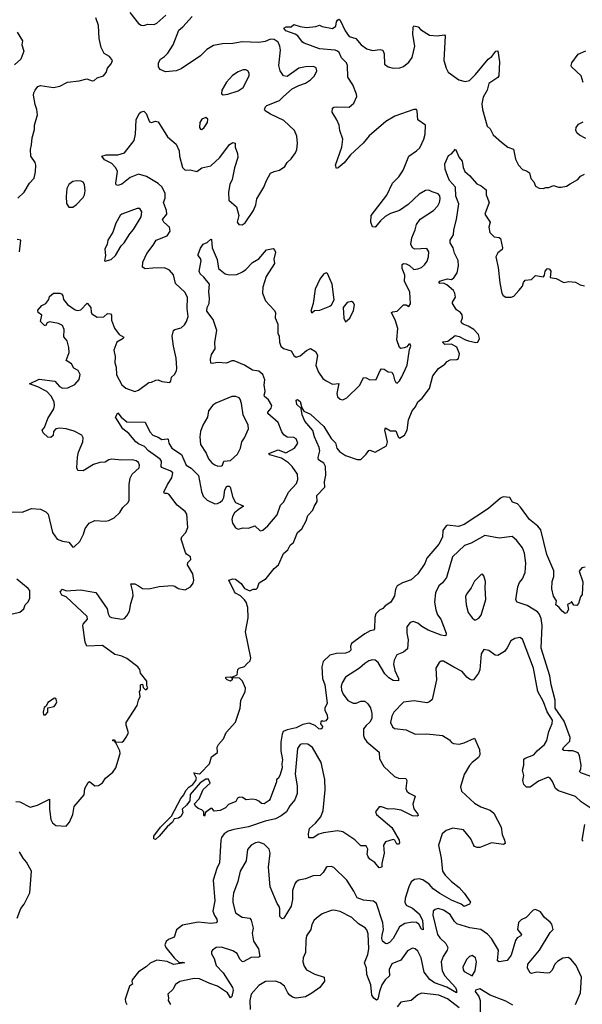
# Model space of a CAD drawing. Extents: x 1603745 to 1745082, y 385868 to 533966.
# Tile 472 of 646: x 1708935 to 1713288, y 467176 to 474790. Entities that reach past the tile are written whole.
import ezdxf

# ---------------------------------------------------------------- set-up
doc = ezdxf.new("R2010")
doc.units = 0

msp = doc.modelspace()

# ---------------------------------------------------------------- linework, layer by layer
at = {"layer": '0CON20XD'}
for points in [[(1708875, 470984.3), (1708955, 470982), (1709025, 471010), (1709095, 471004.2), (1709136.7, 470985), (1709156.2, 470965), (1709187.5, 470825), (1709225, 470772.9), (1709265, 470757.1), (1709315, 470750), (1709345, 470710), (1709355, 470712.5), (1709400, 470755), (1709429.5, 470810.5), (1709442, 470855), (1709472, 470895), (1709515, 470918.1), (1709595, 470911.4), (1709625, 470917.1), (1709665, 470938.6), (1709710.2, 470979.8), (1709732.6, 471017.4), (1709774.5, 471055), (1709783.1, 471075), (1709782.3, 471195), (1709790, 471245), (1709805.4, 471274.6), (1709859.5, 471325), (1709862.5, 471345), (1709852.9, 471365), (1709835, 471378.5), (1709805, 471387.1), (1709725, 471384.4), (1709645, 471392.2), (1709625, 471387.1), (1709595, 471367.8), (1709555, 471364.6), (1709505, 471350), (1709425, 471301.2), (1709384, 471304), (1709376.2, 471325), (1709382.2, 471407.8), (1709390.5, 471445), (1709422.7, 471525), (1709425.7, 471555), (1709415, 471576), (1709355, 471608.1), (1709295, 471625.6), (1709245, 471631.9), (1709215, 471625.6), (1709197.5, 471605), (1709195, 471572.9), (1709175, 471559.7), (1709152.1, 471562.1), (1709117.3, 471595), (1709108.9, 471615), (1709127.3, 471635), (1709151.5, 471705), (1709198.5, 471781.5), (1709204.7, 471805.3), (1709202.2, 471835), (1709178.3, 471878.3), (1709143.6, 471913.6), (1709075, 471951.8), (1709010, 471975), (1709085, 472009.2), (1709205.4, 471995.4), (1709242.4, 471952.4), (1709265, 471940), (1709306.8, 471943.2), (1709360.6, 471969.4), (1709393.8, 472006.2), (1709401.5, 472045), (1709387.3, 472077.3), (1709354, 472095), (1709335, 472127.1), (1709294.4, 472154.4), (1709316.5, 472215), (1709315.5, 472255.5), (1709301.1, 472305), (1709276.2, 472336.2), (1709280, 472395), (1709265.4, 472425), (1709235, 472440), (1709165, 472454.2), (1709146.2, 472445), (1709135, 472423.3), (1709125, 472427.5), (1709096.7, 472456.7), (1709105.8, 472505), (1709078, 472525), (1709075, 472542.5), (1709105, 472580), (1709137.5, 472595), (1709160, 472625), (1709165, 472650), (1709196.4, 472673.6), (1709245, 472674.4), (1709258.7, 472668.7), (1709269.1, 472655), (1709274.6, 472624.6), (1709305, 472586), (1709365, 472545.8), (1709385, 472541.2), (1709407.5, 472545), (1709456.9, 472596.9), (1709484.6, 472565), (1709486.8, 472526.8), (1709494, 472515), (1709535, 472488.6), (1709585, 472493.1), (1709615, 472518.8), (1709638.6, 472515), (1709645.4, 472505), (1709644.6, 472465), (1709668.5, 472405), (1709705, 472356.5), (1709740, 472335), (1709734.3, 472325), (1709686.9, 472295), (1709662.7, 472235), (1709673.6, 472185), (1709670.5, 472135), (1709682.3, 472102.3), (1709684.2, 472044.2), (1709724.6, 471965), (1709755, 471940.4), (1709825, 471913.5), (1709855, 471925.6), (1709935, 471983.3), (1709955, 471985.9), (1709987.5, 472002.5), (1710005, 472003.9), (1710035, 471991.1), (1710096.4, 471983.6), (1710105.5, 471994.5), (1710110, 472025), (1710133.4, 472046.6), (1710148.1, 472075), (1710151.9, 472095), (1710146.6, 472173.4), (1710124.2, 472265), (1710113.3, 472343.3), (1710125, 472385.4), (1710135, 472393.2), (1710183.8, 472406.2), (1710210.2, 472429.8), (1710225.7, 472455), (1710238.5, 472495), (1710229.6, 472555), (1710232.2, 472645), (1710211.3, 472681.3), (1710139.7, 472749.7), (1710126, 472816), (1710095, 472852.2), (1710055, 472869.6), (1709965, 472868.2), (1709905, 472862.5), (1709884.3, 472875), (1709888.6, 472915), (1709917.6, 472982.4), (1709967.8, 473045), (1709990.8, 473085), (1710075, 473118), (1710100, 473155), (1710095, 473186.2), (1710050, 473225), (1710039.4, 473245), (1710074.4, 473285.6), (1710070.4, 473315), (1710048.2, 473375), (1710061.6, 473408.4), (1710060, 473445), (1710036.4, 473495), (1710005, 473523.3), (1709915, 473578), (1709855, 473596), (1709790.2, 473569.8), (1709725, 473518.1), (1709695, 473508), (1709682.3, 473512.3), (1709679.2, 473525), (1709691.9, 473615), (1709679.6, 473645), (1709648.8, 473678.8), (1709592, 473705), (1709570, 473735), (1709605, 473745.7), (1709695, 473744.6), (1709745, 473761.2), (1709821.2, 473855), (1709830.9, 473905), (1709836, 474015), (1709860, 474065), (1709875, 474078), (1709895, 474082), (1709914.4, 474064.4), (1709940.2, 474000.2), (1709955, 473994.2), (1709985, 474003.8), (1710005, 473998.8), (1710078.8, 473885), (1710145, 473828), (1710167.5, 473775), (1710171.8, 473735), (1710195, 473646.2), (1710215, 473625.6), (1710255, 473627.5), (1710305, 473615.6), (1710345, 473643.3), (1710415, 473659.5), (1710482.5, 473725), (1710558.8, 473825), (1710585, 473840), (1710602.5, 473835), (1710602.5, 473805), (1710620, 473755), (1710622.2, 473725), (1710596, 473644), (1710578.8, 473555), (1710561.2, 473515), (1710549.2, 473455), (1710553, 473393), (1710611.4, 473341.4), (1710629.4, 473275), (1710617.5, 473225), (1710630, 473205), (1710655, 473202.5), (1710680.3, 473219.7), (1710742.9, 473315), (1710762.3, 473357.7), (1710770.8, 473405), (1710825, 473493.3), (1710844, 473545), (1710875, 473602.5), (1710903.6, 473616.4), (1710944.2, 473625.8), (1710986.4, 473653.6), (1711004.6, 473685.4), (1711036.4, 473713.6), (1711069.7, 473760.3), (1711080, 473785), (1711084.4, 473835), (1711078.7, 473888.7), (1711061.7, 473931.7), (1710979.8, 474009.8), (1710875, 474059.2), (1710835, 474083.8), (1710830, 474095), (1710836.2, 474115), (1710846.7, 474125), (1710945, 474165.7), (1710975.4, 474194.6), (1711044.3, 474255.7), (1711095, 474282), (1711145, 474298.6), (1711183.8, 474325), (1711215, 474356.2), (1711234.2, 474395), (1711227.5, 474417.5), (1711207.5, 474427.5), (1711145, 474424.4), (1711095, 474414.3), (1711005, 474351.2), (1710975, 474356.2), (1710950, 474395), (1710940.9, 474435), (1710951.8, 474555), (1710948.5, 474585), (1710935, 474615.6), (1710905, 474636.9), (1710875, 474638.8), (1710835, 474621.9), (1710785, 474613.1), (1710655, 474619.5), (1710585, 474605.6), (1710505, 474602.9), (1710435, 474589.2), (1710381.7, 474558.3), (1710335, 474509.2), (1710185, 474408.8), (1710145, 474394), (1710063.9, 474386.1), (1710021.2, 474405), (1710008.8, 474425), (1710008.8, 474455), (1710023.8, 474485), (1710055, 474504), (1710080.3, 474529.7), (1710123.1, 474595), (1710165, 474709.2), (1710196.6, 474733.4), (1710268.9, 474815)], [(1709788.1, 474845), (1709855, 474761.2), (1709875, 474746.2), (1709895, 474743.8), (1709925, 474756.2), (1709975, 474751.9), (1709995, 474762.9), (1710065.7, 474825)], [(1708904.3, 468744.3), (1708935, 468741.2), (1709015, 468700.8), (1709072.5, 468715), (1709165, 468762.5), (1709164.5, 468685), (1709174.6, 468605), (1709188.6, 468578.6), (1709215, 468559.4), (1709295, 468553.1), (1709320, 468585), (1709345, 468643.8), (1709355.5, 468704.5), (1709434.2, 468795.8), (1709439.4, 468845), (1709465, 468891.2), (1709475, 468897.5), (1709515, 468865.5), (1709545, 468867.5), (1709575, 468888.1), (1709598.9, 468925), (1709655, 468970.6), (1709678.9, 469005), (1709713.1, 469115), (1709709.4, 469135), (1709678.8, 469198.8), (1709670, 469210), (1709655, 469214), (1709655, 469220), (1709665, 469220), (1709676.2, 469206.2), (1709725, 469202.9), (1709738.7, 469211.3), (1709759.8, 469240.2), (1709776.9, 469275), (1709758.9, 469335), (1709759.4, 469355), (1709843.8, 469485), (1709853.6, 469526.4), (1709867.5, 469555), (1709862.5, 469595), (1709870, 469605), (1709870, 469645), (1709885, 469650), (1709890, 469625), (1709905, 469610), (1709915, 469610), (1709927, 469623), (1709918.3, 469638.3), (1709917.5, 469675), (1709870, 469735), (1709863.3, 469765), (1709850, 469785), (1709765, 469848.9), (1709725, 469868.5), (1709694.6, 469874.6), (1709671.9, 469881.9), (1709575, 469950.8), (1709453.3, 469945), (1709441.2, 469975), (1709424.2, 470105), (1709426, 470115), (1709460, 470155), (1709456, 470175), (1709295, 470327.5), (1709260.3, 470340.3), (1709247.5, 470365), (1709265, 470386.7), (1709295, 470373.8), (1709405, 470380), (1709525, 470359.2), (1709612.3, 470235), (1709618.8, 470195), (1709629.6, 470175), (1709645, 470166.8), (1709725, 470152.9), (1709745, 470160), (1709765, 470178.6), (1709785.5, 470215), (1709794.6, 470275), (1709812.5, 470335), (1709810.6, 470365), (1709794, 470426), (1709825, 470428), (1709855, 470411.2), (1709885, 470392), (1709935, 470388), (1710013.9, 470406.1), (1710115, 470413.3), (1710135, 470408.8), (1710161.2, 470391.2), (1710215, 470381.2), (1710255.4, 470404.6), (1710277, 470433), (1710282.5, 470455), (1710275.6, 470505), (1710232.9, 470575), (1710235, 470592.5), (1710258, 470615), (1710256, 470635), (1710225.7, 470655.7), (1710218.3, 470668.3), (1710182.9, 470772.9), (1710188.8, 470791.2), (1710221.1, 470825), (1710236.6, 470863.4), (1710227.3, 470965), (1710216, 470986), (1710153.8, 471035), (1710089.6, 471119.6), (1710075, 471126.4), (1710055, 471124.4), (1710050, 471135), (1710078.7, 471195), (1710112.7, 471247.3), (1710118.8, 471285), (1710105, 471299.6), (1710035, 471327.5), (1710028.6, 471335), (1710030.9, 471375), (1710022, 471392), (1709930.4, 471455), (1709899.6, 471489.6), (1709855, 471508.5), (1709832.5, 471525), (1709779.7, 471589.7), (1709732, 471625), (1709676.7, 471715), (1709695, 471750), (1709720.8, 471715), (1709765, 471680), (1709905, 471676.2), (1709942.3, 471602.3), (1709965, 471575.7), (1710005, 471561.5), (1710035, 471542.9), (1710075, 471548.8), (1710082.5, 471545), (1710090, 471515), (1710111.9, 471475), (1710186.2, 471426.2), (1710223.2, 471345), (1710260.7, 471320.7), (1710318.5, 471265), (1710341.9, 471141.9), (1710355.6, 471105), (1710385, 471074.5), (1710445, 471045.6), (1710465, 471047.8), (1710485, 471058.5), (1710504.4, 471075), (1710515, 471094.2), (1710521.2, 471155), (1710538.6, 471181.4), (1710555, 471183.1), (1710563.5, 471173.5), (1710585, 471096), (1710605, 471055.7), (1710665, 471030), (1710665, 471024.4), (1710635, 471008.1), (1710598.1, 470975), (1710582.4, 470947.6), (1710577.3, 470925), (1710581.2, 470895), (1710605, 470859.2), (1710625, 470850), (1710665, 470860.6), (1710705, 470856.9), (1710755, 470875.6), (1710795, 470837.5), (1710815, 470843.1), (1710854.5, 470875), (1710928.2, 470961.8), (1710952.7, 471035), (1710978.9, 471061.1), (1711013.8, 471135), (1711076.9, 471203.1), (1711088, 471235), (1711084.5, 471274.5), (1711041.8, 471335), (1711015, 471362.1), (1710959.3, 471399.3), (1710870, 471425), (1710862.5, 471435), (1710935, 471463.1), (1710995, 471439.6), (1711060.8, 471475), (1711088.1, 471515), (1711075, 471547.5), (1711055, 471558.8), (1711005, 471561.5), (1710978.3, 471578.3), (1710962.4, 471602.4), (1710935, 471674.3), (1710854.3, 471745), (1710854.3, 471755), (1710881.1, 471785), (1710886.1, 471805), (1710860.1, 471850.1), (1710830, 471875), (1710826.2, 471885), (1710833.4, 471915), (1710827.6, 471965), (1710830.8, 472005), (1710816.8, 472046.8), (1710785, 472071.2), (1710735, 472078.5), (1710675, 472117.8), (1710595, 472150.6), (1710575, 472152.2), (1710535, 472132.5), (1710465, 472138), (1710425, 472130), (1710413.8, 472133.8), (1710410.8, 472165), (1710418.7, 472201.3), (1710448, 472245), (1710444.2, 472295), (1710459.4, 472385), (1710430.6, 472470.6), (1710382.7, 472535), (1710385.4, 472564.6), (1710401.8, 472595), (1710404.6, 472635.4), (1710399.4, 472685), (1710402.7, 472745), (1710359.5, 472799.5), (1710330.6, 472825), (1710324.6, 472845), (1710338.2, 472925), (1710333.4, 472943.4), (1710316.2, 472965), (1710316.2, 472975), (1710335, 473023.3), (1710355, 473053.3), (1710385, 473067.5), (1710415, 473092.5), (1710419.3, 473089.3), (1710423.9, 473026.1), (1710463.8, 472935), (1710471.8, 472865), (1710524.6, 472824.6), (1710555, 472817.3), (1710615, 472820), (1710659.4, 472840.6), (1710685, 472857.1), (1710735, 472912.9), (1710785, 472940.8), (1710845, 473010), (1710895, 473020), (1710910, 473005), (1710913, 472993), (1710902.1, 472937.9), (1710905.6, 472904.4), (1710843.1, 472805), (1710815, 472722.5), (1710812.5, 472675), (1710836, 472615), (1710905, 472544), (1710913.3, 472525), (1710912.5, 472485), (1710932, 472435), (1710931.1, 472365), (1710942, 472342), (1710943.8, 472295), (1710955.4, 472265.4), (1710975, 472247.1), (1711035, 472228.9), (1711055, 472193.3), (1711075, 472180.8), (1711105, 472189.1), (1711155, 472231.5), (1711185, 472245.8), (1711224.2, 472224.2), (1711238, 472195), (1711225.7, 472115), (1711245.8, 472065), (1711279.2, 472015), (1711305, 471996), (1711355, 471971.9), (1711405, 471977.5), (1711387.7, 471897.7), (1711395, 471872.5), (1711413.9, 471853.9), (1711435, 471851.2), (1711466.2, 471865), (1711565.6, 471964.4), (1711595, 472022.5), (1711615, 472019.5), (1711645, 472004.2), (1711692.3, 472007.7), (1711723, 472077), (1711735, 472090.5), (1711755, 472088.1), (1711785, 472066.9), (1711815, 472063.1), (1711825.4, 472045), (1711834.6, 472004.6), (1711844.4, 471984.4), (1711855, 471980), (1711873.4, 471996.6), (1711891.7, 472028.3), (1711931.7, 472118.3), (1711950.7, 472239.3), (1711962, 472265), (1711955, 472281.2), (1711945, 472280), (1711929.8, 472260.2), (1711908.7, 472251.3), (1711885, 472246), (1711873.9, 472253.9), (1711853.4, 472315), (1711861.3, 472401.3), (1711842.1, 472462.1), (1711812.5, 472525), (1711818.3, 472531.7), (1711856, 472535), (1711905, 472584.4), (1711924.2, 472584.2), (1711945, 472572.5), (1711958.3, 472591.7), (1711954.3, 472685), (1711913.1, 472765), (1711914.6, 472815), (1711895.4, 472865), (1711894.6, 472895.4), (1711905, 472904.2), (1711925, 472902.9), (1711950, 472890), (1711985, 472858), (1712015, 472862), (1712045, 472874.3), (1712066.7, 472893.3), (1712086.9, 472923.1), (1712098.9, 472955), (1712099.4, 472995), (1712085, 473019.2), (1711992.5, 473015), (1711974.4, 473024.4), (1711960.5, 473055), (1711968.1, 473101.9), (1711995.5, 473165), (1712004.4, 473205), (1712032.6, 473247.4), (1712135.8, 473314.2), (1712170.8, 473349.2), (1712183.8, 473375), (1712188.9, 473405), (1712186.8, 473426.8), (1712173.1, 473443.1), (1712125, 473457.9), (1712101.7, 473471.7), (1712075, 473468.9), (1712025, 473440.9), (1711940.2, 473359.8), (1711874.6, 473315.4), (1711805, 473291.8), (1711762.8, 473267.2), (1711725.6, 473235), (1711685, 473186.2), (1711665, 473187.5), (1711650.8, 473225), (1711654.2, 473275), (1711775, 473432.2), (1711818.2, 473525), (1711867.3, 473575), (1711899.8, 473620.2), (1711910, 473645), (1711944.6, 473735.4), (1712005.3, 473774.7), (1712030.7, 473799.3), (1712062.9, 473865), (1712073.1, 473905), (1712074.6, 473974.6), (1712016.3, 474016.3), (1712010, 474085), (1712004.3, 474094.3), (1711985, 474095.5), (1711837.4, 474042.6), (1711767, 474003), (1711638.6, 473891.4), (1711592, 473835), (1711494.2, 473745), (1711445, 473682.9), (1711400, 473645), (1711385, 473640), (1711378.8, 473665), (1711428.1, 473805), (1711435.7, 473865), (1711411.9, 473931.9), (1711405.8, 473975), (1711387.5, 474015), (1711352.9, 474075), (1711354.1, 474105.9), (1711365, 474113.8), (1711385, 474115.7), (1711485, 474114.3), (1711520, 474145), (1711543.1, 474195), (1711541.4, 474215), (1711511.9, 474285), (1711474.4, 474345), (1711470, 474435), (1711462.8, 474455), (1711423.5, 474495), (1711406.4, 474535), (1711395, 474547.4), (1711375, 474555.2), (1711254.8, 474564.8), (1711135, 474608.1), (1711122.5, 474615), (1711087.1, 474665), (1711065, 474678.8), (1710995, 474703.3), (1710978.8, 474725), (1710995.7, 474734.3), (1711035.7, 474734.3), (1711055, 474753.3), (1711105, 474736.5), (1711155, 474730), (1711225, 474737.1), (1711255, 474746.2), (1711275.9, 474735.9), (1711355, 474721.2), (1711379.7, 474740.3), (1711385.9, 474774.1), (1711393.8, 474785)], [(1708920.7, 473409.3), (1708970, 473455), (1709010.8, 473525), (1709045.5, 473564.5), (1709057.3, 473612.7), (1709060, 473665), (1709054.2, 473684.2), (1709022, 473735), (1709018, 473785), (1709027.1, 473822.9), (1709031.2, 473875), (1709048.3, 473941.7), (1709048.8, 473975), (1709071.4, 474055), (1709068.6, 474095), (1709054.2, 474135), (1709042.5, 474205), (1709043.8, 474225), (1709053.8, 474245), (1709075, 474273.3), (1709095, 474281.2), (1709195.8, 474264.2), (1709245, 474276.2), (1709305, 474306), (1709395, 474315.8), (1709455, 474332.5), (1709495, 474316.7), (1709511.7, 474318.3), (1709535, 474340), (1709582.5, 474355), (1709605, 474382.5), (1709613.3, 474415), (1709642, 474448), (1709653.3, 474475), (1709630, 474505), (1709588.3, 474528.3), (1709566, 474575), (1709550.8, 474645), (1709545.6, 474745), (1709524.4, 474805)], [(1711393.8, 474785), (1711405, 474792.5), (1711415, 474786.7), (1711453.7, 474703.7), (1711485, 474660), (1711535, 474644.2), (1711576.1, 474596.1), (1711621.2, 474565), (1711665, 474551.4), (1711725, 474558.6), (1711744.2, 474554.2), (1711754.3, 474525), (1711758, 474445), (1711785.7, 474425.7), (1711825, 474415.8), (1711875, 474418.1), (1711905, 474427.1), (1711945, 474460), (1711971.7, 474498.3), (1711993.3, 474585), (1711976.9, 474675), (1711979.3, 474730.7), (1711985, 474742.5), (1712017.5, 474735), (1712036.2, 474715), (1712105, 474670.8), (1712165, 474664), (1712221.7, 474671.7), (1712227.5, 474665), (1712217.5, 474475), (1712233.8, 474415), (1712248.8, 474385), (1712333.5, 474323.5), (1712382.1, 474312.1), (1712415, 474319.5), (1712462.1, 474365), (1712559.2, 474485), (1712588.8, 474505), (1712618, 474545), (1712635, 474548), (1712646.9, 474465), (1712643.1, 474355), (1712635, 474343.1), (1712565.7, 474295), (1712551.8, 474245), (1712520.7, 474189.3), (1712510.6, 474139.4), (1712514.6, 474095), (1712552.9, 473965), (1712574.5, 473944.5), (1712599.1, 473899.1), (1712662.3, 473842.3), (1712712.6, 473802.6), (1712755, 473788), (1712771.7, 473711.7), (1712794.4, 473664.4), (1712825, 473631.2), (1712855, 473621.2), (1712878.8, 473605), (1712890.5, 473560.5), (1712912.5, 473535), (1712925, 473503.3), (1712955, 473486.2), (1712985, 473483.3), (1713005, 473492.5), (1713029.3, 473490.7), (1713065, 473507.5), (1713105, 473493.3), (1713125, 473493.8), (1713165, 473502), (1713195, 473521.2), (1713253.3, 473555), (1713275, 473578.8), (1713305, 473594)], [(1708915, 474692.5), (1708956.2, 474625), (1708951.2, 474595), (1708966.7, 474545), (1708943.3, 474485), (1708895, 474440)], [(1713294, 474305), (1713280, 474355), (1713203.9, 474423.9), (1713201.2, 474435), (1713208, 474455), (1713255, 474523.8), (1713315, 474550)], [(1710508.3, 474208.3), (1710545, 474213.1), (1710625, 474238.8), (1710665, 474266.2), (1710710, 474355), (1710710.8, 474375), (1710698.8, 474395), (1710685, 474402.9), (1710665, 474402.2), (1710625, 474387.5), (1710581.9, 474358.1), (1710533.8, 474306.2), (1710498, 474245), (1710496.2, 474216.2), (1710508.3, 474208.3)], [(1710345, 473940), (1710362, 473955), (1710387.5, 473995), (1710390, 474020), (1710375, 474033.3), (1710345, 474021.2), (1710328.1, 473995), (1710326.2, 473955), (1710332.9, 473942.9), (1710345, 473940)], [(1713315, 473870.8), (1713265.5, 473895.5), (1713245.8, 473915), (1713237.1, 473935), (1713239.2, 473955), (1713258.1, 473981.9), (1713295, 473998.8)], [(1713310, 470555), (1713285, 470550), (1713263.3, 470525), (1713293, 470443), (1713287.5, 470345), (1713273.3, 470326.7), (1713257.5, 470275), (1713245, 470260), (1713223.3, 470263.3), (1713205, 470290), (1713200, 470280), (1713173.8, 470266.2), (1713181.7, 470228.3), (1713165, 470200), (1713155, 470197.5), (1713132.5, 470215), (1713110, 470245), (1713082.5, 470265), (1713087.5, 470295), (1713065, 470332.5), (1713052.7, 470387.3), (1713054.4, 470445), (1713067.1, 470485), (1713067.7, 470527.7), (1713014, 470655), (1712966.2, 470845), (1712945, 470873.5), (1712879.4, 470925), (1712808.9, 471018.9), (1712786.6, 471046.6), (1712749.1, 471059.1), (1712726, 471095), (1712675, 471100), (1712655, 471090.8), (1712561.4, 471008.6), (1712375, 470885.8), (1712330.5, 470869.5), (1712245, 470881.2), (1712234.1, 470875.9), (1712210, 470840), (1712205, 470787.5), (1712177.1, 470735), (1712085.6, 470625), (1712070, 470585), (1712015, 470503.8), (1711965, 470459.2), (1711897.5, 470435), (1711855, 470411.2), (1711843.2, 470386.8), (1711835.5, 470335), (1711805.6, 470285), (1711762, 470258), (1711745, 470237.5), (1711717.8, 470222.2), (1711691.2, 470195), (1711682.7, 470167.3), (1711680.7, 470079.3), (1711671.2, 470068.8), (1711647.3, 470062.7), (1711605, 470039.2), (1711501.2, 469965), (1711493.8, 469945), (1711497.1, 469915), (1711485, 469901.9), (1711455, 469891.1), (1711385, 469888.1), (1711335, 469875.7), (1711283.4, 469826.6), (1711273.1, 469785), (1711277.8, 469695), (1711295.4, 469645), (1711314, 469505), (1711296.2, 469465), (1711296.4, 469446.4), (1711313.3, 469415), (1711317.5, 469385), (1711303.6, 469366.4), (1711285, 469362.5), (1711275, 469367.5), (1711265, 469360), (1711263.3, 469343.3), (1711277.5, 469325), (1711275, 469310), (1711265, 469302.5), (1711250, 469305), (1711222.1, 469332.1), (1711175, 469350), (1711125, 469338.9), (1711075, 469314.3), (1711005, 469299.2), (1710974.4, 469285.6), (1710965.6, 469265), (1710956.6, 469203.4), (1710956, 469135), (1710967.8, 469065), (1710962.5, 469035), (1710965.6, 469005), (1710948.8, 468945), (1710935, 468922.5), (1710922.5, 468915), (1710921.2, 468895), (1710873.8, 468765), (1710865, 468751.2), (1710827.5, 468725), (1710805, 468727.5), (1710785, 468747.5), (1710765, 468757.5), (1710735, 468762.5), (1710687, 468757), (1710660, 468775), (1710635, 468777.5), (1710620.7, 468769.3), (1710606.1, 468743.9), (1710550, 468720), (1710527.5, 468695), (1710485.9, 468674.1), (1710438.3, 468668.3), (1710425, 468690), (1710415, 468690), (1710371.7, 468658.3), (1710365, 468630), (1710360, 468635), (1710360, 468665), (1710345, 468680), (1710315, 468690), (1710295, 468707.5), (1710287.5, 468725), (1710322.5, 468765), (1710354.2, 468835.8), (1710407.5, 468885), (1710396.2, 468916.2), (1710375, 468916), (1710332.3, 468887.7), (1710252.9, 468797.1), (1710250.5, 468749.5), (1710225.3, 468714.7), (1710192.9, 468685), (1710197.1, 468655), (1710182, 468628), (1710163.8, 468616.2), (1710130.5, 468609.5), (1710116.7, 468583.3), (1710075, 468547.8), (1710015, 468476.9), (1709985, 468450.6), (1709972.2, 468455), (1709971.5, 468475), (1710024.6, 468545), (1710109.6, 468630.4), (1710182.2, 468767.8), (1710205, 468794.3), (1710221.3, 468828.7), (1710244.5, 468855.5), (1710275.3, 468874.8), (1710296.9, 468905), (1710302.9, 468925), (1710283.3, 468965), (1710325, 468958.6), (1710335, 468962.9), (1710404.2, 469035), (1710420, 469090), (1710465, 469123.3), (1710463, 469163), (1710473.3, 469185), (1710510.8, 469229.2), (1710533.4, 469276.6), (1710603.4, 469356.6), (1710641.2, 469465), (1710646.2, 469525), (1710679.2, 469595), (1710681.2, 469621.2), (1710660, 469675), (1710635, 469696.7), (1710580, 469700), (1710580, 469685), (1710565, 469673.3), (1710540, 469685), (1710530, 469695), (1710530, 469705), (1710565, 469707.5), (1710580, 469700), (1710583, 469707), (1710616.2, 469723.8), (1710623.3, 469765), (1710632.5, 469775), (1710675, 469787.5), (1710695, 469810), (1710718.3, 469831.7), (1710724.2, 469855), (1710682.7, 470055), (1710702.5, 470165), (1710701.2, 470245), (1710688, 470285), (1710674.5, 470304.5), (1710644.5, 470334.5), (1710605, 470354.2), (1710596.2, 470365), (1710553.3, 470455), (1710584.2, 470465.8), (1710605, 470462), (1710648.6, 470428.6), (1710675, 470390), (1710715, 470373.3), (1710740, 470385), (1710765, 470386.2), (1710774.2, 470395.8), (1710786.9, 470435), (1710840.9, 470469.1), (1710904.3, 470545), (1710936.6, 470573.4), (1710975, 470661.2), (1711010.7, 470689.3), (1711028.8, 470725), (1711054, 470746), (1711083.3, 470823.3), (1711116.6, 470853.4), (1711152.5, 470915), (1711164.3, 470955), (1711202.3, 470997.7), (1711214, 471025), (1711236.2, 471065), (1711235, 471110), (1711296.2, 471175), (1711294, 471215), (1711303, 471267), (1711300, 471335), (1711289.1, 471359.1), (1711246.2, 471385), (1711244.2, 471405), (1711256.4, 471455), (1711251.5, 471481.5), (1711215.5, 471565), (1711202.4, 471612.4), (1711140, 471685), (1711120.8, 471735), (1711112.5, 471782.5), (1711078, 471815), (1711075, 471847.5), (1711085, 471852.5), (1711106, 471836), (1711117.5, 471787.5), (1711133.6, 471763.6), (1711185, 471738.6), (1711287.3, 471645), (1711345, 471550.8), (1711377.8, 471517.8), (1711388.5, 471475), (1711409.6, 471449.6), (1711455, 471419.6), (1711545, 471387.8), (1711575, 471388.8), (1711615, 471428.8), (1711635, 471458), (1711645, 471460), (1711685, 471444.3), (1711774, 471495), (1711781.4, 471525), (1711758.9, 471615), (1711765, 471632.5), (1711805, 471611.4), (1711845, 471611.4), (1711863, 471563), (1711874.6, 471554.6), (1711912.8, 471577.2), (1711933.3, 471615), (1711943.8, 471695), (1711972.5, 471765), (1711996.7, 471795), (1712015, 471834.3), (1712048.3, 471861.7), (1712105, 471937.5), (1712132.5, 472035), (1712175, 472091.4), (1712223.3, 472125), (1712242.8, 472147.2), (1712265, 472159.4), (1712317.1, 472162.9), (1712329.4, 472170.6), (1712337.5, 472205), (1712317.5, 472257.5), (1712275, 472280.5), (1712225, 472278), (1712206.7, 472295), (1712210.5, 472299.5), (1712247.1, 472302.9), (1712305, 472347.1), (1712335, 472340.5), (1712385, 472312.9), (1712407.1, 472307.1), (1712465, 472292.9), (1712480, 472295), (1712492.5, 472325), (1712484.2, 472355), (1712448, 472395), (1712405, 472420), (1712365, 472434.6), (1712354.4, 472445), (1712350.6, 472455), (1712361.4, 472485), (1712357.2, 472507.2), (1712344.6, 472524.6), (1712315, 472546.5), (1712284.5, 472595), (1712282.5, 472605), (1712305.6, 472645), (1712301.9, 472675), (1712290.6, 472695), (1712240.2, 472740.2), (1712215, 472751.4), (1712185, 472750), (1712177.5, 472755), (1712185, 472766.7), (1712210, 472775), (1712245, 472785.6), (1712275, 472780.5), (1712295, 472792.2), (1712318.9, 472831.1), (1712331.3, 472885), (1712327.4, 472927.4), (1712299.4, 472985), (1712288.1, 473025), (1712265.7, 473065), (1712266.2, 473085), (1712290.8, 473125), (1712293.5, 473165), (1712315.5, 473245.5), (1712333.5, 473365), (1712310.4, 473425), (1712305.8, 473495.8), (1712260.9, 473545), (1712247.1, 473577.1), (1712225.7, 473635), (1712223.8, 473675), (1712251.7, 473738.3), (1712275, 473753.3), (1712307.5, 473787.5), (1712334.6, 473724.6), (1712357.8, 473695), (1712365.7, 473645.7), (1712380, 473615), (1712415, 473586), (1712470.7, 473520.7), (1712505, 473505.7), (1712543.3, 473475), (1712544.5, 473435), (1712568.5, 473375), (1712532.9, 473285), (1712574, 473225), (1712563.8, 473185), (1712572.5, 473145), (1712605, 473111.4), (1712645, 473105.7), (1712655, 473098.8), (1712671.2, 473025), (1712668.3, 473011.7), (1712635, 472986.7), (1712618, 472955), (1712635.8, 472874.2), (1712648.9, 472755), (1712664.6, 472674.6), (1712675, 472656.7), (1712695, 472643.8), (1712737.3, 472642.7), (1712759.1, 472650.9), (1712798, 472695), (1712825, 472730), (1712832.4, 472757.6), (1712845, 472774.2), (1712895, 472781.2), (1712925, 472811.9), (1712988, 472802), (1712996.4, 472813.6), (1712999.4, 472845), (1713015, 472862.9), (1713025, 472865.6), (1713035, 472861.4), (1713045.6, 472845), (1713040, 472795), (1713085, 472788.8), (1713145, 472756.7), (1713185, 472766.2), (1713235, 472759.2), (1713270.3, 472740.3), (1713305, 472731.4)], [(1709315, 473340), (1709345, 473340.8), (1709375, 473360.8), (1709425, 473414), (1709436.5, 473435), (1709441.5, 473465), (1709436, 473515), (1709425, 473533.3), (1709410.5, 473540.5), (1709375, 473544), (1709345, 473537.5), (1709315.5, 473514.5), (1709300.6, 473485), (1709293.2, 473423.2), (1709297.7, 473367.7), (1709315, 473340)], [(1709595, 472923.3), (1709642.5, 472935), (1709675, 472966.7), (1709720, 473040), (1709744.3, 473065), (1709786.4, 473133.6), (1709815, 473166.2), (1709875.6, 473265), (1709878.6, 473305), (1709865, 473328.8), (1709845, 473330.8), (1709724.3, 473285.7), (1709711.2, 473275), (1709679.2, 473215), (1709654.5, 473145.5), (1709615.8, 473085), (1709610.8, 473055), (1709594.3, 473015), (1709598.8, 472965), (1709590, 472925), (1709595, 472923.3)], [(1708932.5, 472995), (1708942.5, 473085), (1708915, 473089.2)], [(1711195, 472523.3), (1711215, 472541.2), (1711257, 472543), (1711335, 472574), (1711347.5, 472585), (1711367, 472623), (1711352.5, 472745), (1711316.1, 472826.1), (1711305, 472832.5), (1711285, 472821.2), (1711256.4, 472783.6), (1711221.4, 472705), (1711205.7, 472595), (1711187.5, 472535), (1711195, 472523.3)], [(1711455, 472452.5), (1711489.1, 472480.9), (1711518.3, 472541.7), (1711526.2, 472585), (1711513.9, 472603.9), (1711501.2, 472611.2), (1711468.3, 472601.7), (1711438, 472565), (1711442.7, 472482.7), (1711455, 472452.5)], [(1710467.9, 471337.9), (1710495, 471339.4), (1710504.4, 471345.6), (1710515, 471375.7), (1710565, 471381.1), (1710619.8, 471430.2), (1710644.5, 471475.5), (1710653.8, 471526.2), (1710673.5, 471555), (1710704.4, 471625), (1710703.1, 471655), (1710663.6, 471735), (1710651.7, 471821.7), (1710640, 471855), (1710633.3, 471865), (1710606.6, 471876.6), (1710575, 471875.6), (1710452, 471825), (1710430.2, 471809.8), (1710394.4, 471765), (1710389.1, 471715), (1710352.2, 471655), (1710333.5, 471605), (1710328.8, 471565), (1710332.9, 471505), (1710377.1, 471437.1), (1710395.6, 471395), (1710422.4, 471362.4), (1710445, 471347.5), (1710467.9, 471337.9)], [(1713355, 468937), (1713277.1, 468965), (1713266.9, 468975), (1713276.4, 468995), (1713279, 469025), (1713265.9, 469095.9), (1713255, 469120), (1713214.7, 469134.7), (1713175, 469136.8), (1713145, 469137.5), (1713135.6, 469145), (1713145.4, 469165), (1713190.2, 469209.8), (1713195, 469238), (1713148.7, 469365), (1713078.5, 469465), (1713077.4, 469527.4), (1713047.2, 469645), (1713037.8, 469715), (1712969.3, 469929.3), (1712976.3, 470105), (1712969.1, 470159.1), (1712954.7, 470194.7), (1712941.2, 470211.2), (1712860.7, 470260.7), (1712785, 470285.8), (1712773.2, 470303.2), (1712788.6, 470405), (1712803.3, 470436.7), (1712825.5, 470465), (1712845.7, 470515), (1712852.1, 470587.9), (1712840.6, 470665), (1712825.6, 470705), (1712778, 470765), (1712745, 470792.5), (1712645, 470779.6), (1712535, 470800), (1712428.1, 470741.9), (1712375.4, 470724.6), (1712283.4, 470636.6), (1712236.7, 470475), (1712205.7, 470435), (1712178.3, 470411.7), (1712152.4, 470357.6), (1712144.4, 470285.6), (1712155.5, 470225), (1712168.1, 470188.1), (1712194.4, 470154.4), (1712234.2, 470045), (1712231.7, 470028.3), (1712225, 470024.4), (1712195, 470030.5), (1712095, 470068.2), (1712045.9, 470095.9), (1712015, 470121.9), (1711980, 470135)], [(1712465, 470150), (1712487.7, 470162.3), (1712505.6, 470184.4), (1712540.5, 470305), (1712535.7, 470395), (1712540, 470445), (1712525, 470490), (1712515, 470502.5), (1712505, 470500), (1712455, 470448.8), (1712428, 470395), (1712392, 470348), (1712385, 470330), (1712390, 470265), (1712404.6, 470204.6), (1712435, 470163.3), (1712455, 470150), (1712465, 470150)], [(1708877.5, 470195), (1708935, 470208.7), (1708966.9, 470233.1), (1708977.1, 470265), (1709001.4, 470288.6), (1709014.5, 470315), (1709012.1, 470375), (1709001.6, 470391.6), (1708913.9, 470463.9)], [(1711980, 470135), (1711955, 470128.8), (1711930, 470095), (1711929.4, 470045), (1711939.4, 469995), (1711935.5, 469925), (1711905, 469898.9), (1711851.7, 469878.3), (1711832.4, 469837.6), (1711828.2, 469805), (1711836.2, 469756.2), (1711865.7, 469695), (1711865, 469676.7), (1711825, 469680), (1711789.7, 469699.7), (1711761, 469731), (1711708, 469818), (1711685, 469836.7), (1711665, 469839.4), (1711635, 469830.5), (1711605, 469811.8), (1711564.4, 469775), (1711455.9, 469704.1), (1711429.1, 469660.9), (1711421.2, 469635), (1711425, 469603.8), (1711437.8, 469575), (1711475, 469524.4), (1711515, 469503.3), (1711537.5, 469505), (1711575, 469519.2), (1711605, 469520), (1711629.2, 469499.2), (1711648.1, 469468.1), (1711660, 469425), (1711660, 469385), (1711645, 469357.1), (1711615, 469332.2), (1711595.5, 469305), (1711594.5, 469255.5), (1711602.2, 469232.2), (1711621.1, 469205), (1711715.7, 469125), (1711719.2, 469075), (1711751.1, 469015), (1711835, 468936.9), (1711865, 468924.4), (1711922.5, 468922.5), (1711930, 468905), (1711922.5, 468845), (1711930, 468825), (1711947.3, 468807.3), (1711996, 468785), (1711977, 468723), (1711985, 468686.2), (1712016.2, 468645), (1712016.7, 468635), (1712009.7, 468630.3), (1711975, 468631.9), (1711886.5, 468676.5), (1711825, 468686.2), (1711785, 468685.6), (1711735, 468703.3), (1711715, 468702.5), (1711687.5, 468665), (1711695, 468642.5), (1711815, 468543.1), (1711872, 468445), (1711874, 468425), (1711865, 468414.2), (1711853.8, 468415), (1711836.7, 468445), (1711825, 468449.2), (1711765, 468432), (1711750.6, 468405), (1711753.9, 468343.9), (1711736.2, 468265), (1711736, 468235), (1711715, 468230), (1711681.4, 468271.4), (1711645, 468296.9), (1711631.5, 468315), (1711624.6, 468335.4), (1711629.1, 468375), (1711615, 468400), (1711575, 468400), (1711527.9, 468447.9), (1711435, 468510), (1711395, 468518.2), (1711285, 468501.8), (1711249.8, 468490.2), (1711205, 468462.5), (1711172, 468462), (1711168.8, 468495), (1711177.5, 468535), (1711223.9, 468576.1), (1711265, 468624.6), (1711283.6, 468675), (1711299.3, 468835), (1711295.4, 468915), (1711266.9, 469045), (1711200.2, 469160.2), (1711165, 469186.7), (1711125, 469190), (1711104.3, 469185), (1711085.5, 469155), (1711065.8, 468955), (1711080.5, 468865), (1711081.6, 468805), (1711064.5, 468755.5), (1711025, 468710), (1710998.6, 468665), (1710958, 468632), (1710915, 468611), (1710835, 468592.5), (1710705, 468546.7), (1710592.4, 468527.6), (1710546.6, 468513.4), (1710515.9, 468494.1), (1710496, 468466), (1710490, 468445), (1710479.8, 468270.2), (1710459.2, 468225), (1710431.5, 468135), (1710444.2, 467975), (1710430.3, 467895), (1710442.2, 467862.2), (1710461.1, 467835), (1710463.8, 467815), (1710455.6, 467804.4), (1710415, 467800), (1710315, 467811.6), (1710195, 467788.1), (1710149.1, 467750.9), (1710130.6, 467695), (1710085, 467676.7), (1710069.3, 467660.7), (1710058.1, 467635), (1710064.4, 467615), (1710130, 467535), (1710168.3, 467498.3), (1710195, 467502), (1710211.2, 467495), (1710125, 467484.1), (1710075, 467506.4), (1709995, 467517.5), (1709945, 467494), (1709914.5, 467465.5), (1709853.2, 467426.8), (1709804.2, 467365), (1709801.7, 467351.7), (1709808, 467332), (1709784.3, 467315), (1709751.5, 467215), (1709753.6, 467195), (1709764.5, 467175)], [(1713348.1, 468695), (1713280.2, 468740.2), (1713235, 468781.4), (1713105, 468825.6), (1713080.8, 468845), (1713057.6, 468897.6), (1713038.8, 468925), (1713025, 468932), (1712949.5, 468900.5), (1712885, 468854.2), (1712855, 468856), (1712834.3, 468874.3), (1712828, 468905), (1712836.7, 468945), (1712826.2, 468985), (1712836.7, 469025), (1712835, 469070), (1712845, 469080), (1712912.5, 469105), (1712938.8, 469135), (1712994.4, 469185.6), (1713014.2, 469215), (1713029.5, 469285), (1713055, 469346.7), (1713057, 469373), (1713016.2, 469436.2), (1712988.1, 469515), (1712943.6, 469593.6), (1712910, 469775), (1712825, 470000), (1712805, 470013.3), (1712765, 470003.8), (1712735, 469986), (1712707.8, 469932.2), (1712686.2, 469903.8), (1712635, 469873.8), (1712615, 469876), (1712565, 469911.2), (1712525, 469920), (1712504.2, 469885), (1712495, 469762.5), (1712483.8, 469735), (1712445, 469683.8), (1712435, 469681.2), (1712415, 469688.8), (1712393.8, 469705), (1712358.5, 469748.5), (1712293.8, 469783.8), (1712215, 469830), (1712195, 469828.8), (1712180, 469820), (1712154, 469775), (1712160.5, 469685), (1712126.8, 469533.2), (1712105, 469513.5), (1712085, 469506.2), (1711987.7, 469522.3), (1711905, 469512.2), (1711828.6, 469435), (1711814.4, 469405), (1711803.3, 469355), (1711820, 469320), (1711835, 469309.4), (1711925, 469299.1), (1711995, 469264.3), (1712085, 469266.5), (1712205, 469253.1), (1712260.5, 469220.5), (1712275, 469200), (1712292.3, 469192.3), (1712335, 469188), (1712375, 469198), (1712455, 469232.5), (1712492.5, 469145), (1712495.8, 469105), (1712485.6, 469084.4), (1712435, 469044.2), (1712415, 469022), (1712375, 468953.3), (1712346.4, 468856.4), (1712352, 468825), (1712455, 468730), (1712502.2, 468702.2), (1712575, 468677.5), (1712604.6, 468654.6), (1712660, 468545), (1712668.3, 468488.3), (1712686.9, 468445), (1712691.2, 468418.8), (1712678.8, 468411.2), (1712585, 468424.3), (1712495, 468388), (1712475, 468388), (1712455, 468396.2), (1712445, 468408.8), (1712425.8, 468455), (1712368, 468525), (1712285, 468538.5), (1712235, 468520), (1712204.4, 468495), (1712176, 468405), (1712196.7, 468305), (1712205.6, 468205), (1712225.7, 468175), (1712276.2, 468126.2), (1712335, 468078.6), (1712374.3, 468035), (1712423.3, 467965), (1712415, 467950), (1712375, 467932), (1712350.8, 467950.8), (1712275, 467981.2), (1712185, 468033.6), (1712135, 468067.7), (1712104.3, 468104.3), (1712055, 468138.5), (1712025, 468146.9), (1711988.7, 468141.3), (1711965, 468122.5), (1711945.5, 468085), (1711917.8, 467995), (1711914.3, 467965), (1711925, 467943.1), (1711975, 467919.6), (1712025, 467874.4), (1712050.3, 467825), (1712057.7, 467752.3), (1712045, 467757.5), (1712022.1, 467795), (1712005, 467807.2), (1711975, 467810), (1711915, 467801.4), (1711874.7, 467775.3), (1711824.6, 467685.4), (1711795, 467652.9), (1711775, 467643.1), (1711764.5, 467644.5), (1711743.1, 467665), (1711736.5, 467685), (1711740.1, 467709.9), (1711750.5, 467755), (1711745.2, 467805), (1711695, 467956.2), (1711672.7, 467972.7), (1711595, 467981.9), (1711545, 467998.8), (1711521.2, 468051.2), (1711465.4, 468135.4), (1711365, 468233.8), (1711345, 468241.2), (1711315, 468238), (1711305, 468233.8), (1711282.5, 468195), (1711258.9, 468171.1), (1711205, 468169.2), (1711145, 468145.8), (1711094.3, 468135.7), (1711075, 468123.8), (1711063.2, 468106.8), (1711045.6, 468055), (1711045.6, 467985), (1711035.5, 467935), (1710977.9, 467842.1), (1710965, 467836), (1710948.1, 467855), (1710948.1, 467915), (1710942.8, 467932.8), (1710928.1, 467955), (1710873.4, 468085), (1710862.9, 468205), (1710859.5, 468235), (1710872.5, 468345), (1710866, 468375), (1710826.2, 468415), (1710785, 468429.4), (1710758.8, 468425), (1710725.8, 468405), (1710697.6, 468372.4), (1710688.1, 468285), (1710641.1, 468205), (1710623.5, 468125), (1710588.8, 468035), (1710583.6, 467995), (1710583.7, 467963.7), (1710605, 467884.2), (1710655, 467848.2), (1710715, 467840.9), (1710726.9, 467826.9), (1710740, 467765), (1710732.9, 467725), (1710742.7, 467665), (1710782.9, 467605), (1710794, 467545), (1710785, 467540), (1710725, 467538), (1710665, 467503.6), (1710655, 467506.1), (1710637.3, 467525), (1710618.7, 467568.7), (1710585, 467589.6), (1710495, 467616.7), (1710455, 467614), (1710426.7, 467595)], [(1709135, 469413.3), (1709152.5, 469435), (1709151.7, 469468.3), (1709200.7, 469479.3), (1709215, 469497.5), (1709223.3, 469515), (1709215, 469540), (1709205, 469542.5), (1709151.7, 469508.3), (1709140, 469480), (1709125, 469470), (1709117.5, 469435), (1709120, 469415), (1709135, 469413.3)], [(1713295, 468436.7), (1713286.7, 468445), (1713308.6, 468565)], [(1708915, 467841.2), (1708943.7, 467916.3), (1708969.3, 467950.7), (1709012.8, 468037.2), (1709026.5, 468205), (1708988.2, 468275), (1708961.1, 468305), (1708934.2, 468355)], [(1713235, 467174), (1713273, 467265), (1713281.2, 467385), (1713240.7, 467475), (1713200, 467525), (1713177.6, 467537.6), (1713137.1, 467532.9), (1713095, 467507.3), (1713076.2, 467485), (1713055, 467438.6), (1713035, 467419.4), (1713015, 467415.5), (1712935, 467422.9), (1712895, 467414), (1712885, 467420), (1712864.6, 467454.6), (1712866.2, 467485), (1712955.5, 467595), (1713040.3, 467729.7), (1713062.5, 467755), (1713052.5, 467795), (1713040, 467810), (1712995, 467846.7), (1712965, 467890), (1712925, 467907.5), (1712907, 467903), (1712853.9, 467846.1), (1712815, 467830), (1712795, 467807.5), (1712786.7, 467755), (1712817.5, 467715), (1712812.5, 467705), (1712785, 467690), (1712771.7, 467668.3), (1712738.1, 467555), (1712706.2, 467513.8), (1712645, 467504.4), (1712631.9, 467511.9), (1712638.9, 467595), (1712584.4, 467685), (1712555, 467718.9), (1712504, 467755), (1712417.6, 467767.6), (1712318.3, 467798.3), (1712300, 467815), (1712265, 467871.3), (1712215, 467903.7), (1712173.9, 467916.1), (1712150.7, 467909.3), (1712134.6, 467895.4), (1712130.4, 467865), (1712166.6, 467716.6), (1712185, 467688.5), (1712232.5, 467645), (1712247.9, 467615), (1712241.8, 467595), (1712210.4, 467545), (1712197.1, 467505), (1712204.7, 467435), (1712224.8, 467394.8), (1712305.8, 467305), (1712314.6, 467285), (1712315, 467263.1), (1712238.5, 467308.5), (1712145, 467341.1), (1712108.1, 467368.1), (1712065.2, 467425.2), (1712042.4, 467535), (1712015, 467586.5), (1711995, 467604.7), (1711975, 467608.7), (1711935, 467589.1), (1711885, 467517.5), (1711815, 467488.5), (1711793.2, 467445), (1711795.6, 467395), (1711762.5, 467365), (1711736.8, 467325), (1711717.5, 467275), (1711706.9, 467215), (1711695, 467208.6), (1711675, 467223.5), (1711660.7, 467245), (1711652.6, 467325), (1711619.7, 467405), (1711618.2, 467455), (1711603.8, 467495), (1711629, 467561), (1711635.7, 467605), (1711631.5, 467721.5), (1711621.5, 467751.5), (1711607.1, 467767.1), (1711555, 467798.5), (1711505, 467847.1), (1711415, 467892.5), (1711365, 467904.2), (1711345, 467900.8), (1711275.5, 467874.5), (1711245, 467852.5), (1711214.3, 467825.7), (1711195, 467792.5), (1711186.7, 467755), (1711155, 467706.2), (1711147.9, 467667.9), (1711145.6, 467575), (1711129.4, 467535), (1711126, 467505), (1711135, 467470), (1711155, 467442.5), (1711219.7, 467409.7), (1711290, 467385), (1711292.5, 467355), (1711256, 467305), (1711195, 467260.8), (1711145.9, 467234.1), (1711075, 467224.3), (1711045, 467231.9), (1711026, 467245), (1711008.6, 467265), (1710984, 467315), (1710951.2, 467341.2), (1710915, 467354.2), (1710837.3, 467352.7), (1710785, 467322), (1710726, 467255), (1710716.7, 467205), (1710716.8, 467135)], [(1710426.7, 467595), (1710418.8, 467585), (1710418, 467565), (1710438.5, 467528.5), (1710453.9, 467475), (1710509.3, 467419.3), (1710582.5, 467305), (1710586.2, 467285), (1710576.5, 467235), (1710565, 467226), (1710543.5, 467263.5), (1710465, 467316), (1710405, 467335.3), (1710325, 467373.6), (1710285, 467375.5), (1710175, 467350.9), (1710140.9, 467329.1), (1710119.4, 467290.6), (1710080.8, 467255), (1710086.2, 467225), (1710082.5, 467205), (1710101.9, 467175)], [(1712435, 467396.7), (1712459.2, 467435), (1712470, 467505), (1712460.8, 467535), (1712435, 467554), (1712415, 467545.8), (1712394.2, 467525), (1712363.1, 467465), (1712365, 467443.3), (1712375, 467430), (1712435, 467396.7)], [(1712749.2, 467169.2), (1712695, 467199.5), (1712575, 467247.1), (1712495, 467296.2), (1712462.5, 467285), (1712460, 467275), (1712486.9, 467236.9), (1712498.4, 467205), (1712497.4, 467105)], [(1712335, 467149.1), (1712245, 467218.1), (1712177.5, 467247.5), (1712045, 467260.9), (1712015, 467248.6), (1711965, 467205.5), (1711885, 467191.4), (1711854.5, 467155)]]:
    msp.add_lwpolyline(points, dxfattribs=at)

doc.saveas('drawing.dxf')
